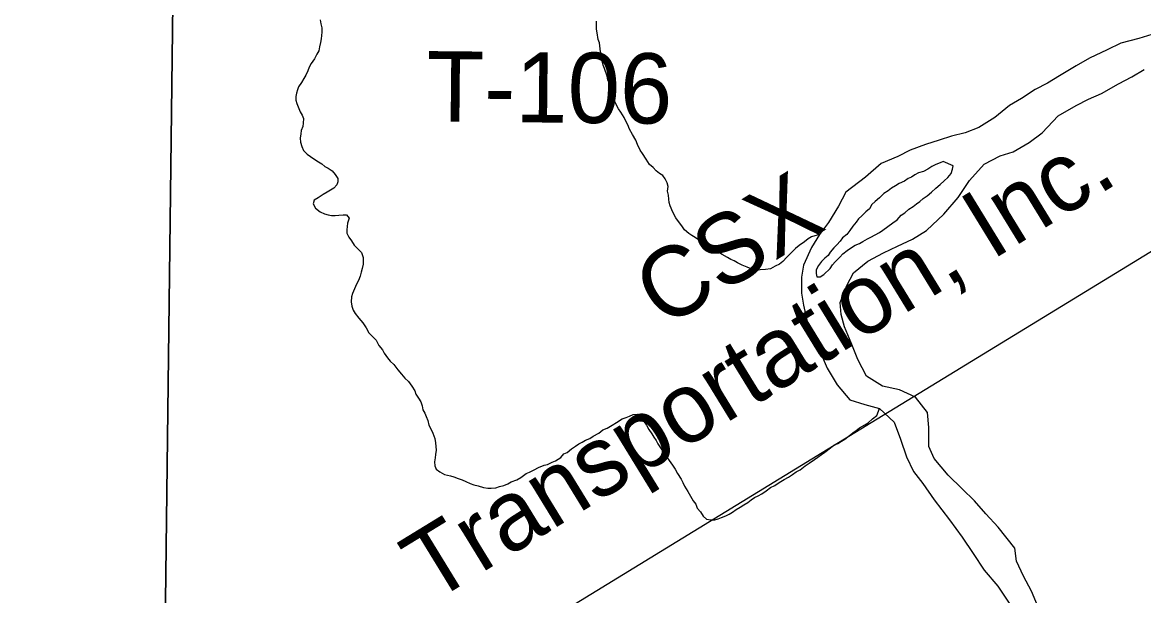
# Model space of a CAD drawing. Extents: x 1310247 to 1664935, y 284496 to 704931.
# Drawn here: x 1442248 to 1447030, y 574516 to 576962 of the extents above; entities that cross this region are included whole.
import ezdxf

# ---------------------------------------------------------------- set-up
doc = ezdxf.new("R2010")
doc.units = 0
for name, color, linetype in [('GM_P_State_Alignment', 7, 'Continuous'), ('GM_X_Adjacent_County', 7, 'Continuous'), ('GM_X_Adjacent_County_Text', 7, 'Continuous'), ('GM_X_City_Street', 7, 'Continuous'), ('GM_X_County_Subdivision_Text', 7, 'Continuous'), ('GM_X_Minor_River_Text', 7, 'Continuous'), ('GM_X_State_Route', 7, 'Continuous'), ('GM_X_Township', 7, 'Continuous'), ('GM_X_Township_Subdivision', 7, 'Continuous')]:
    doc.layers.add(name, color=color, linetype=linetype)

msp = doc.modelspace()

# ---------------------------------------------------------------- linework, layer by layer
at = {"layer": 'GM_X_Adjacent_County'}
msp.add_lwpolyline([(1442857.1, 574376.6), (1442889.6, 577043.1), (1442855.1, 582323.8), (1442855.5, 582398.1), (1442865.9, 584339.2), (1450715.2, 584179.2), (1450736.4, 584178.8), (1452021.6, 584151.7)], dxfattribs=at)
at = {"layer": 'GM_X_Adjacent_County_Text'}
msp.add_lwpolyline([(1440214.4, 584396.4), (1442865.9, 584339.2), (1442855.5, 582398.1), (1442855.1, 582323.8), (1442889.6, 577043.1), (1442857.1, 574376.6)], dxfattribs=at)
at = {"layer": 'GM_X_City_Street'}
for points in [[(1447064.7, 576910.5), (1447010.2, 576893.8), (1446933.6, 576873.7), (1446874.8, 576845.1), (1446799.8, 576808.9), (1446742.9, 576776.2), (1446671.7, 576733.9), (1446620.8, 576703), (1446568.1, 576676.3), (1446509, 576637.7), (1446458.1, 576606.8), (1446394.8, 576556.3), (1446327.6, 576513.8), (1446268.9, 576491.2), (1446210.5, 576476.6), (1446158, 576459.9), (1446099.4, 576441.3), (1446034.7, 576416.9), (1445982, 576390.1), (1445911.1, 576359.8), (1445843.5, 576301.3), (1445759.8, 576237.2), (1445728.2, 576177.8), (1445686.4, 576108.6), (1445647, 576057.4), (1445613.5, 576002.1), (1445579.5, 575926.7), (1445570.2, 575874.8), (1445570.4, 575806.5), (1445579.1, 575756.1), (1445593.4, 575691.6), (1445617.7, 575622.7), (1445651.9, 575553.6), (1445680.2, 575486.7), (1445722.4, 575415.4), (1445776.8, 575351.8), (1445840.4, 575332.1), (1445904, 575314.5), (1445966.6, 575256.7), (1445992.7, 575183.8), (1446018.8, 575108.9), (1446049.2, 575045.9), (1446087.9, 574994.8), (1446136.2, 574925.3), (1446202, 574839.4), (1446256.1, 574765.8), (1446302.4, 574696.4), (1446350.6, 574624.9), (1446408.9, 574557.2), (1446458.9, 574479.7)], [(1446576.9, 574474.7), (1446552.5, 574535.5), (1446518.1, 574598.6), (1446487.7, 574663.6), (1446481.2, 574718), (1446409.4, 574808.1), (1446356.8, 574865.6), (1446308.2, 574921), (1446255.5, 574972.5), (1446196.9, 575030.2), (1446136.7, 575101.9), (1446114, 575152.7), (1446114.1, 575232.9), (1446107.8, 575297.3), (1446057.4, 575362.8), (1445988.2, 575394.6), (1445916.5, 575410.5), (1445847.5, 575452.4), (1445811.3, 575523.5), (1445783.1, 575594.5), (1445754.9, 575663.4), (1445740.2, 575715.9), (1445735.5, 575766.2), (1445763.5, 575839.8), (1445792.9, 575893.2), (1445854.3, 575943.8), (1445921.2, 575978.3), (1445980, 576006.9), (1446044.9, 576037.4), (1446103.9, 576074), (1446177.8, 576144.4), (1446239.7, 576215), (1446287.7, 576288.1), (1446349.5, 576356.8), (1446418.6, 576393.1), (1446473, 576409.8), (1446542.2, 576450.2), (1446597.3, 576490.9), (1446665.2, 576563.5), (1446742.5, 576607.7), (1446795.2, 576634.4), (1446849.9, 576659.1), (1446923.1, 576699.4), (1446979.9, 576730.1), (1447032.8, 576760.9)], [(1446175.8, 576368.7), (1446161.7, 576363), (1446143.5, 576355.4), (1446127.3, 576347.7), (1446109, 576336), (1446090.8, 576326.4), (1446070.6, 576320.8), (1446054.4, 576311.1), (1446040.2, 576301.4), (1446026, 576295.7), (1446009.8, 576284), (1445987.5, 576274.4), (1445971.3, 576264.7), (1445955.1, 576255), (1445940.8, 576243.3), (1445922.5, 576231.7), (1445904.1, 576214), (1445885.7, 576198.3), (1445871.4, 576184.6), (1445861, 576166.7), (1445844.7, 576153), (1445828.3, 576137.3), (1445814, 576123.6), (1445803.7, 576109.8), (1445789.3, 576092), (1445776.9, 576074.2), (1445764.5, 576056.4), (1445746.2, 576042.7), (1445735.9, 576028.9), (1445721.5, 576013.2), (1445709.2, 575999.4), (1445692.8, 575981.7), (1445684.5, 575967.8), (1445670.2, 575956), (1445655.9, 575942.3), (1445643.5, 575924.5), (1445633.1, 575906.6), (1445632.7, 575890.6), (1445636.4, 575876.4), (1445650.5, 575876.1), (1445666.7, 575885.8), (1445693.3, 575911.3), (1445703.6, 575927.2), (1445714, 575941), (1445734.4, 575960.7), (1445746.7, 575974.4), (1445765, 575988.1), (1445783.4, 576001.8), (1445799.6, 576011.4), (1445817.8, 576019.1), (1445832, 576026.8), (1445852.2, 576038.4), (1445866.4, 576046.2), (1445884.7, 576055.8), (1445902.9, 576065.4), (1445917.1, 576075.2), (1445939.5, 576090.7), (1445959.9, 576106.4), (1445978.2, 576120), (1445996.6, 576139.7), (1446010.9, 576149.4), (1446029.2, 576165.1), (1446047.5, 576176.8), (1446061.8, 576188.5), (1446076, 576198.2), (1446090.3, 576209.9), (1446106.5, 576221.6), (1446124.9, 576237.3), (1446143.3, 576255), (1446161.7, 576270.6), (1446180, 576286.3), (1446194.4, 576300), (1446208.8, 576317.8), (1446215.2, 576335.7), (1446217.5, 576349.7)], [(1446217.5, 576349.7), (1446175.8, 576368.7)]]:
    msp.add_lwpolyline(points, dxfattribs=at)
at = {"layer": 'GM_X_County_Subdivision_Text'}
msp.add_lwpolyline([(1442843.1, 573383), (1442857.2, 574376.6), (1442889.6, 577043.1), (1442879.6, 578569.9)], dxfattribs=at)
at = {"layer": 'GM_X_Minor_River_Text'}
for points in [[(1443517.3, 576972.6), (1443521, 576956.5), (1443524.6, 576938.3), (1443524.2, 576920.3), (1443523.9, 576906.2), (1443521.6, 576892.2), (1443519.2, 576876.2), (1443514.9, 576858.2), (1443512.5, 576840.2), (1443504.1, 576826.3), (1443493.7, 576806.5), (1443479.3, 576786.7), (1443470.9, 576770.8), (1443464.6, 576754.9), (1443456.2, 576737), (1443447.8, 576723.2), (1443437.4, 576705.3), (1443425, 576687.5), (1443420.7, 576673.6), (1443416.4, 576659.6), (1443414.1, 576645.6), (1443413.8, 576629.5), (1443417.5, 576615.4), (1443423.2, 576601.2), (1443432.7, 576580.9), (1443440.4, 576566.7), (1443446.1, 576552.5), (1443445.7, 576532.5), (1443443.4, 576518.5), (1443437, 576500.5), (1443434.7, 576486.5), (1443432.3, 576468.5), (1443433.9, 576450.4), (1443439.5, 576432.2), (1443447.2, 576416), (1443462.9, 576399.6), (1443476.7, 576389.2), (1443494.4, 576376.8)], [(1445647, 576057.4), (1445614.1, 576047.6), (1445599.9, 576037.9), (1445583.6, 576026.2), (1445561.3, 576010.6), (1445544.9, 575996.9), (1445526.5, 575979.2), (1445508.1, 575959.6), (1445491.7, 575941.8), (1445477.4, 575930.1), (1445459.2, 575922.5), (1445438.9, 575910.9), (1445416.8, 575907.3), (1445394.8, 575905.8), (1445380.7, 575904.1), (1445358.8, 575908.6), (1445338.9, 575917), (1445317.1, 575925.5), (1445297.3, 575936), (1445283.4, 575944.4), (1445269.6, 575950.7), (1445255.7, 575959), (1445232, 575971.6), (1445208.3, 575986.2), (1445194.5, 575996.5), (1445174.7, 576007), (1445154.9, 576017.4), (1445135.1, 576031.9), (1445117.4, 576044.3), (1445103.5, 576052.7), (1445089.7, 576061), (1445072, 576077.5), (1445060.4, 576093.8), (1445046.8, 576112.2), (1445035.1, 576128.5), (1445021.6, 576152.9), (1445010.2, 576179.2), (1445006.5, 576193.3), (1445004.8, 576207.4), (1445003.2, 576225.5), (1444999.5, 576241.7), (1445001.9, 576261.7), (1444998.3, 576277.9), (1444988.6, 576294.1), (1444978.9, 576308.4), (1444965.1, 576316.7), (1444951.3, 576329.1), (1444937.6, 576343.4), (1444921.9, 576355.8), (1444908.3, 576378.2), (1444892.8, 576402.6), (1444883.1, 576416.9), (1444871.6, 576441.2), (1444864, 576459.5), (1444850.5, 576483.9), (1444837, 576506.2), (1444829.4, 576524.5), (1444821.7, 576540.7), (1444814.1, 576556.9), (1444800.5, 576579.3), (1444790.8, 576593.6), (1444779.2, 576613.9), (1444769.7, 576634.2), (1444762.1, 576652.4), (1444756.7, 576680.7), (1444753.1, 576698.8), (1444745.4, 576717.1), (1444741.8, 576733.2), (1444730.5, 576765.6), (1444724.8, 576779.8), (1444721.2, 576797.9), (1444719.5, 576816), (1444714, 576836.2), (1444708.8, 576874.5), (1444703.1, 576888.6), (1444699.7, 576916.8), (1444696, 576933), (1444696.3, 576947), (1444696.8, 576967.1)], [(1443494.4, 576376.8), (1443510.2, 576366.4), (1443524.1, 576358.1), (1443537.8, 576347.7), (1443551.7, 576339.4), (1443569.5, 576329), (1443581.1, 576312.7), (1443592.8, 576296.3), (1443592.5, 576282.3), (1443588.2, 576268.3), (1443575.9, 576254.5), (1443561.7, 576246.8), (1443547.5, 576237.1), (1443531.2, 576227.4), (1443508.9, 576213.8), (1443492.7, 576204.1), (1443488.3, 576188.2), (1443497.9, 576169.9), (1443517.6, 576153.4), (1443535.5, 576145), (1443551.4, 576140.6), (1443565.4, 576138.3), (1443581.4, 576138), (1443597.4, 576139.6), (1443615.5, 576141.2), (1443629.5, 576140.9), (1443641.2, 576126.6), (1443634.7, 576104.7), (1443632.4, 576090.7), (1443632.1, 576076.6), (1443631.8, 576062.6), (1443639.5, 576046.3), (1443651.1, 576030), (1443662.7, 576011.7), (1443676.5, 575997.3), (1443694.1, 575980.9), (1443701.7, 575958.6), (1443701.3, 575944.6), (1443701, 575930.5), (1443696.6, 575912.5), (1443692.3, 575896.6), (1443687.9, 575878.6), (1443681.5, 575860.7), (1443673.2, 575844.8), (1443664.7, 575824.9), (1443656.3, 575805), (1443652, 575791), (1443649.5, 575769), (1443653.1, 575750.8), (1443658.8, 575734.7), (1443666.5, 575720.4), (1443682, 575700), (1443699.6, 575679.5), (1443713.2, 575659.2), (1443724.7, 575636.8), (1443742.4, 575620.4), (1443756.1, 575606), (1443767.6, 575583.7), (1443783.3, 575565.3), (1443791, 575551), (1443804.5, 575530.7), (1443816.2, 575516.4), (1443832, 575502), (1443849.5, 575479.5), (1443865.1, 575461.1), (1443878.8, 575444.7), (1443894.5, 575430.3), (1443908.1, 575409.9), (1443921.6, 575389.6), (1443925.3, 575375.4), (1443937, 575359.1), (1443946.7, 575342.8), (1443952.3, 575326.6), (1443955.9, 575308.5), (1443963.6, 575294.3), (1443969.3, 575280.1), (1443977, 575263.8), (1443980.6, 575243.7), (1443990.2, 575227.4), (1443997.8, 575209.2), (1444007.4, 575186.9), (1444009, 575168.8), (1444010.6, 575152.7), (1444012.3, 575136.6), (1444009.9, 575118.5), (1444007.6, 575104.5), (1444005.2, 575086.5), (1444006.9, 575070.4), (1444012.6, 575056.2), (1444028.3, 575043.8), (1444048.1, 575033.4), (1444074, 575026.8), (1444087.9, 575022.5), (1444105.8, 575016), (1444123.7, 575009.6), (1444139.6, 575003.3), (1444157.4, 574994.8), (1444173.3, 574988.5), (1444191.2, 574984.1), (1444215.1, 574977.5), (1444233.1, 574975.1)], [(1445804.5, 575220.2), (1445818.8, 575231.9), (1445841.1, 575245.5), (1445855.3, 575253.2), (1445873.7, 575270.9), (1445892, 575284.5), (1445904, 575314.5)], [(1444233.1, 574975.1), (1444247.1, 574974.8), (1444267.2, 574976.4), (1444283.3, 574982.1), (1444301.4, 574985.7), (1444317.6, 574993.4), (1444331.8, 575001.1), (1444356, 575010.6), (1444374.3, 575020.3), (1444396.7, 575037.9), (1444410.8, 575043.6), (1444431.1, 575053.2), (1444449.3, 575062.8), (1444473.5, 575072.3), (1444487.6, 575076), (1444507.9, 575085.7), (1444522, 575091.4), (1444544.3, 575104.9), (1444556.7, 575120.7), (1444570.8, 575126.5), (1444589.2, 575142.1), (1444607.5, 575153.8), (1444621.7, 575163.5), (1444635.9, 575171.2), (1444650.1, 575179), (1444668.2, 575186.6), (1444682.5, 575196.3), (1444706.8, 575209.8), (1444723.1, 575223.6), (1444741.3, 575231.2), (1444763.6, 575242.8), (1444781.9, 575254.4), (1444806.2, 575269.9), (1444822.4, 575275.6), (1444836.5, 575281.3), (1444852.7, 575289), (1444870.8, 575290.6), (1444890.4, 575274.2), (1444900.1, 575257.9), (1444909.8, 575243.6), (1444919.4, 575225.3), (1444933, 575206.9), (1444940.7, 575192.7), (1444950.4, 575178.5), (1444958.2, 575164.2), (1444971.7, 575141.8), (1444983.4, 575125.5), (1444997, 575107.2), (1445006.7, 575092.9), (1445020.3, 575072.5), (1445031.9, 575056.2), (1445041.5, 575037.9), (1445057, 575013.5), (1445064.7, 574999.3), (1445072.4, 574983), (1445085.9, 574960.6), (1445097.5, 574940.3), (1445109.1, 574920), (1445120.8, 574905.7), (1445126.4, 574889.5), (1445140.1, 574873.1), (1445151.7, 574854.8), (1445165.5, 574842.4), (1445183.4, 574840), (1445201.5, 574839.7), (1445215.6, 574843.4), (1445229.7, 574849.1), (1445247.9, 574856.7), (1445262.1, 574864.4), (1445276.3, 574872.2), (1445292.5, 574883.9), (1445308.8, 574893.5), (1445325, 574903.2), (1445341.2, 574912.9), (1445355.5, 574924.7), (1445369.7, 574934.4), (1445385.9, 574942.1), (1445402.1, 574949.8), (1445420.4, 574963.4), (1445438.8, 574977.1), (1445457, 574986.7), (1445475.3, 574998.4), (1445497.6, 575012), (1445515.8, 575021.6), (1445532.1, 575033.3), (1445548.4, 575045), (1445564.6, 575052.7), (1445587, 575070.3), (1445603.2, 575082), (1445625.6, 575097.5), (1445639.8, 575107.3), (1445656.1, 575119), (1445670.3, 575128.7), (1445694.7, 575146.2), (1445709, 575158), (1445725.2, 575165.7), (1445741.4, 575175.3), (1445755.6, 575183.1), (1445776, 575198.7), (1445790.3, 575210.4), (1445804.5, 575220.2)]]:
    msp.add_lwpolyline(points, dxfattribs=at)
at = {"layer": 'GM_X_State_Route'}
msp.add_lwpolyline([(1442855.9, 573410.5), (1445867.8, 575254.4), (1449671.2, 577582), (1453212.8, 579751.3), (1453610.8, 579993)], dxfattribs=at)
at = {"layer": 'GM_X_Township'}
msp.add_lwpolyline([(1442857.1, 574376.6), (1442889.6, 577043.1), (1442855.1, 582323.8), (1442855.5, 582398.1), (1442865.9, 584339.2), (1450715.2, 584179.2), (1450736.4, 584178.8), (1452021.6, 584151.7)], dxfattribs=at)

# ---------------------------------------------------------------- texts
at = {"layer": 'GM_P_State_Alignment'}
for s, rotation, p in [('Transportation, Inc.', 31.5006, (1443993.3, 574481.6)), ('CSX', 31.5568, (1444982.9, 575652.6))]:
    msp.add_text(s, height=299, rotation=rotation, dxfattribs=at).set_placement(p)
at = {"layer": 'GM_X_Township_Subdivision'}
msp.add_text('T-106', height=300, rotation=359.4386, dxfattribs=at).set_placement((1443970.4, 576539.7))

doc.saveas('drawing.dxf')
